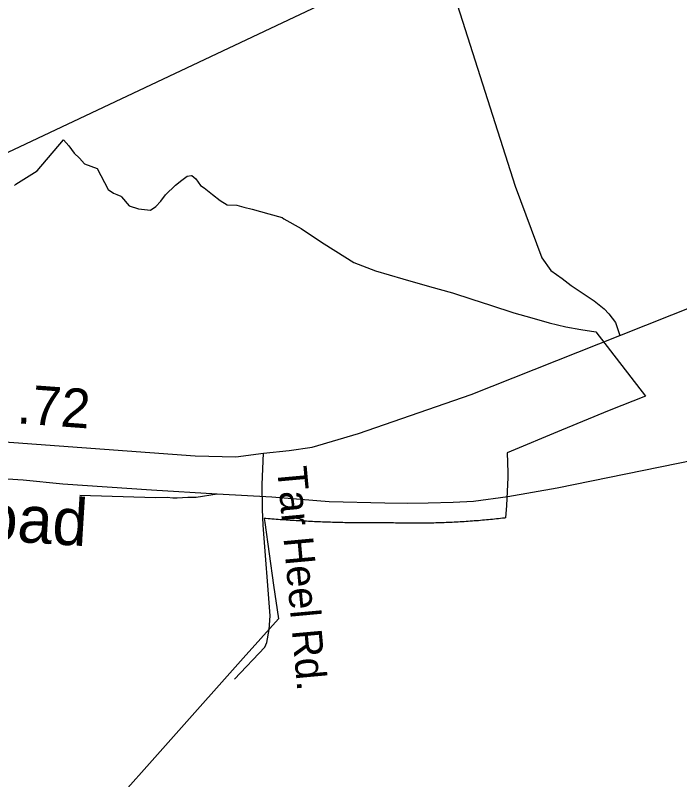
# Model space of a CAD drawing. Extents: x 2220236 to 2384410, y 720751 to 894131.
# Drawn here: x 2266973 to 2269098, y 801442 to 803886 of the extents above; entities that cross this region are included whole.
import ezdxf

# ---------------------------------------------------------------- set-up
doc = ezdxf.new("R2010")
doc.units = 0
doc.layers.add('Default', color=7, linetype='Continuous')

msp = doc.modelspace()

# ---------------------------------------------------------------- linework, layer by layer
at = {"layer": 'Default'}
for points in [[(2266541.9, 803174.1), (2266529.3, 803249.9), (2270077.8, 804926.4), (2273011.9, 804991.9)], [(2268122, 804750.5), (2268572.1, 803339.8), (2268657, 803110.3), (2268685.3, 803070.6), (2268722.1, 803045.2), (2268750.4, 803022.5), (2268824.1, 802972.9), (2268856.2, 802947.5), (2268871.2, 802931.9), (2268892.2, 802903.7), (2268906.6, 802862.7)], [(2265166, 802315.7), (2265298.1, 802370.5), (2265407.6, 802413.9), (2265513.3, 802442.3), (2265637.8, 802463), (2265785, 802485.7), (2265957.7, 802499.9), (2266204, 802528.2), (2266357.6, 802537), (2266509.3, 802544.2), (2266583.3, 802545.2), (2266684.3, 802540), (2266778.2, 802534.8), (2266894.8, 802525.3), (2267548.7, 802477.2), (2267678.9, 802474.4), (2267766.7, 802485.7), (2267848.8, 802494.2), (2267922.4, 802505.5), (2268071, 802549.4), (2268430.5, 802674.1), (2268906.6, 802862.7), (2270890.6, 803651.4), (2271591.2, 803921.9)], [(2266970.8, 803342.5), (2266975.5, 803346.6), (2267043.2, 803389.2), (2267127.5, 803488.3), (2267144.2, 803469.4), (2267162.2, 803445.8), (2267179, 803429.2), (2267195, 803411.6), (2267235.2, 803396), (2267270.8, 803329.6), (2267287, 803317.6), (2267292.5, 803315.5), (2267297.8, 803313.5), (2267310.8, 803308.5), (2267312.8, 803305.6), (2267337.5, 803277.1), (2267367.8, 803267.4), (2267406, 803262.9), (2267422.5, 803274.9), (2267439.2, 803291.7), (2267454.2, 803312.1), (2267485.8, 803342.8), (2267505.8, 803359.2), (2267522.8, 803371.6), (2267536.8, 803374.5), (2267538.2, 803373.9), (2267550.5, 803363.5), (2267565.5, 803342.6), (2267577.2, 803334.2), (2267604.5, 803313.4), (2267628.8, 803294.5), (2267650.8, 803280.4), (2267681.8, 803279.2), (2267704.5, 803272.8), (2267730.5, 803266.3), (2267783.8, 803251.8), (2267826.2, 803239.4), (2267832.2, 803235.7), (2267888, 803204.2), (2267952.8, 803160.9), (2267997.8, 803131.7), (2268055.5, 803095.8), (2268125.2, 803068.9), (2268212.8, 803044), (2268298.2, 803019.6), (2268371.5, 802998.5), (2268433, 802978.9), (2268493, 802959), (2268567.8, 802935.2), (2268625.5, 802919.2), (2268680.2, 802903.4), (2268733.2, 802889.6), (2268781.5, 802881.1), (2268829.8, 802873.8), (2268988, 802667.9), (2268872, 802622.4), (2268720, 802559.6), (2268546.5, 802487.2), (2268548, 802424.4), (2268548.5, 802408.2), (2268543.8, 802319.1), (2268541, 802279), (2268537.5, 802278.6), (2268531.2, 802277.9), (2268524.8, 802277.1), (2268518.2, 802276.4), (2268512, 802275.8), (2268505.5, 802275.1), (2268499, 802274.4), (2268492.5, 802273.8), (2268486.2, 802273.1), (2268479.8, 802272.5), (2268473.2, 802271.9), (2268466.8, 802271.4), (2268460.5, 802270.8), (2268454, 802270.2), (2268447.5, 802269.8), (2268441, 802269.2), (2268434.8, 802268.8), (2268428.2, 802268.2), (2268421.8, 802267.8), (2268415.2, 802267.4), (2268408.8, 802266.9), (2268402.5, 802266.6), (2268396, 802266.2)], [(2266970.8, 803342.5), (2266975.5, 803346.6), (2267043.2, 803389.2), (2267127.5, 803488.3), (2267144.2, 803469.4), (2267162.2, 803445.8), (2267179, 803429.2), (2267195, 803411.6), (2267235.2, 803396), (2267270.8, 803329.6), (2267287, 803317.6), (2267292.5, 803315.5), (2267297.8, 803313.5), (2267310.8, 803308.5), (2267312.8, 803305.6), (2267337.5, 803277.1), (2267367.8, 803267.4), (2267406, 803262.9), (2267422.5, 803274.9), (2267439.2, 803291.7), (2267454.2, 803312.1), (2267485.8, 803342.8), (2267505.8, 803359.2), (2267522.8, 803371.6), (2267536.8, 803374.5), (2267538.2, 803373.9), (2267550.5, 803363.5), (2267565.5, 803342.6), (2267577.2, 803334.2), (2267604.5, 803313.4), (2267628.8, 803294.5), (2267650.8, 803280.4), (2267681.8, 803279.2), (2267704.5, 803272.8), (2267730.5, 803266.3), (2267783.8, 803251.8), (2267826.2, 803239.4), (2267832.2, 803235.7), (2267888, 803204.2), (2267952.8, 803160.9), (2267997.8, 803131.7), (2268055.5, 803095.8), (2268125.2, 803068.9), (2268212.8, 803044), (2268298.2, 803019.6), (2268371.5, 802998.5), (2268433, 802978.9), (2268493, 802959), (2268567.8, 802935.2), (2268625.5, 802919.2), (2268680.2, 802903.4), (2268733.2, 802889.6), (2268781.5, 802881.1), (2268829.8, 802873.8), (2268988, 802667.9), (2268872, 802622.4), (2268720, 802559.6), (2268546.5, 802487.2), (2268548, 802424.4), (2268548.5, 802408.2), (2268543.8, 802319.1), (2268541, 802279), (2268537.5, 802278.6), (2268531.2, 802277.9), (2268524.8, 802277.1), (2268518.2, 802276.4), (2268512, 802275.8), (2268505.5, 802275.1), (2268499, 802274.4), (2268492.5, 802273.8), (2268486.2, 802273.1), (2268479.8, 802272.5), (2268473.2, 802271.9), (2268466.8, 802271.4), (2268460.5, 802270.8), (2268454, 802270.2), (2268447.5, 802269.8), (2268441, 802269.2), (2268434.8, 802268.8), (2268428.2, 802268.2), (2268421.8, 802267.8), (2268415.2, 802267.4), (2268408.8, 802266.9), (2268402.5, 802266.6), (2268396, 802266.2)], [(2267619.1, 802356.4), (2267793.2, 802346), (2267885.2, 802338.9), (2267977.3, 802331.8), (2268155.1, 802327.5), (2268227.3, 802326.3), (2268293.1, 802326.9), (2268373.1, 802329.6), (2268438.9, 802332.3), (2268548.8, 802347.2), (2268706.5, 802374.7), (2273201.7, 803292.5)], [(2267674.8, 801763.2), (2267771.7, 801866.2), (2267777.6, 801880.1), (2267785.2, 801922.3), (2267788.7, 801966.2), (2267765.9, 802255.8), (2267763.6, 802305.8), (2267762.8, 802385.8), (2267766.7, 802485.7)], [(2266455.6, 802375.5), (2266581.3, 802398.7), (2266673.2, 802407.6), (2266743, 802408.1), (2266831, 802411.1), (2266999, 802400.6), (2267125.1, 802387.8), (2267409.2, 802368.6), (2267619.1, 802356.4)], [(2267179.3, 802352.3), (2267421.3, 802344.5), (2267459.3, 802344.9), (2267477.4, 802343.2), (2267491.4, 802343.3), (2267525.3, 802345.6), (2267551.3, 802345.8), (2267619.1, 802356.4)], [(2267771.2, 802263.9), (2267799.2, 802063.7), (2267814.5, 801956.6), (2267702.2, 801830.4), (2267025, 801069)], [(2267771.2, 802263.9), (2267799.2, 802063.7), (2267814.5, 801956.6), (2267702.2, 801830.4), (2267025, 801069)], [(2268396, 802266.2), (2268389.5, 802265.8), (2268383, 802265.4), (2268376.5, 802265.1), (2268370, 802264.8), (2268363.8, 802264.5), (2268357.2, 802264.2), (2268350.8, 802263.9), (2268344.2, 802263.7), (2268337.8, 802263.4), (2268331.2, 802263.2), (2268325, 802263), (2268318.5, 802262.8), (2268312, 802262.6), (2268305.5, 802262.5), (2268299, 802262.4), (2268292.5, 802262.2), (2268286, 802262.1), (2268279.8, 802262.1), (2268273.2, 802262), (2268266.8, 802261.9), (2268260.2, 802261.9), (2268253.8, 802261.9), (2268247.2, 802261.9), (2268240.8, 802261.9), (2268234.5, 802261.9), (2268228, 802262), (2268221.5, 802262.1), (2268215, 802262.1), (2268208.5, 802262.2), (2268202, 802262.4), (2268195.5, 802262.5), (2268189.2, 802262.6), (2268182.8, 802262.8), (2268176.2, 802263), (2268169.8, 802263.2), (2268162.5, 802263.4), (2268156, 802263.4), (2268149.5, 802263.2), (2268143.2, 802263.2), (2268136.8, 802263.1), (2268130.2, 802263.1), (2268123.8, 802263.1), (2268117.2, 802263), (2268110.8, 802263), (2268104.2, 802263), (2268097.8, 802263), (2268091.5, 802263), (2268085, 802263.1), (2268078.5, 802263.1), (2268072, 802263.1), (2268065.5, 802263.2), (2268059, 802263.2), (2268052.5, 802263.3), (2268046.2, 802263.4), (2268039.8, 802263.5), (2268033.2, 802263.6), (2268026.8, 802263.8), (2268020.2, 802263.9), (2268013.8, 802264), (2268007.2, 802264.2), (2268001, 802264.4), (2267994.5, 802264.5), (2267988, 802264.7), (2267981.5, 802264.9), (2267975, 802265.1), (2267968.5, 802265.3), (2267962.2, 802265.6), (2267955.8, 802265.8), (2267949.2, 802266.1), (2267942.8, 802266.3), (2267936.2, 802266.6), (2267929.8, 802266.9), (2267923.2, 802267.2), (2267917, 802267.5), (2267910.5, 802267.8), (2267904, 802268.1), (2267897.5, 802268.5), (2267891, 802268.8), (2267884.8, 802269.2), (2267878.2, 802269.6), (2267871.8, 802269.9), (2267865.2, 802270.3), (2267858.8, 802270.8), (2267852.2, 802271.2), (2267846, 802271.6), (2267839.5, 802272), (2267833, 802272.5), (2267826.5, 802272.9), (2267820, 802273.4), (2267813.8, 802273.9), (2267807.2, 802274.4), (2267800.8, 802274.9), (2267794.2, 802275.4), (2267788, 802275.9), (2267781.5, 802276.4), (2267775, 802277), (2267771.8, 802277.3), (2267769.2, 802277.6), (2267771.2, 802263.9)], [(2268396, 802266.2), (2268389.5, 802265.8), (2268383, 802265.4), (2268376.5, 802265.1), (2268370, 802264.8), (2268363.8, 802264.5), (2268357.2, 802264.2), (2268350.8, 802263.9), (2268344.2, 802263.7), (2268337.8, 802263.4), (2268331.2, 802263.2), (2268325, 802263), (2268318.5, 802262.8), (2268312, 802262.6), (2268305.5, 802262.5), (2268299, 802262.4), (2268292.5, 802262.2), (2268286, 802262.1), (2268279.8, 802262.1), (2268273.2, 802262), (2268266.8, 802261.9), (2268260.2, 802261.9), (2268253.8, 802261.9), (2268247.2, 802261.9), (2268240.8, 802261.9), (2268234.5, 802261.9), (2268228, 802262), (2268221.5, 802262.1), (2268215, 802262.1), (2268208.5, 802262.2), (2268202, 802262.4), (2268195.5, 802262.5), (2268189.2, 802262.6), (2268182.8, 802262.8), (2268176.2, 802263), (2268169.8, 802263.2), (2268162.5, 802263.4), (2268156, 802263.4), (2268149.5, 802263.2), (2268143.2, 802263.2), (2268136.8, 802263.1), (2268130.2, 802263.1), (2268123.8, 802263.1), (2268117.2, 802263), (2268110.8, 802263), (2268104.2, 802263), (2268097.8, 802263), (2268091.5, 802263), (2268085, 802263.1), (2268078.5, 802263.1), (2268072, 802263.1), (2268065.5, 802263.2), (2268059, 802263.2), (2268052.5, 802263.3), (2268046.2, 802263.4), (2268039.8, 802263.5), (2268033.2, 802263.6), (2268026.8, 802263.8), (2268020.2, 802263.9), (2268013.8, 802264), (2268007.2, 802264.2), (2268001, 802264.4), (2267994.5, 802264.5), (2267988, 802264.7), (2267981.5, 802264.9), (2267975, 802265.1), (2267968.5, 802265.3), (2267962.2, 802265.6), (2267955.8, 802265.8), (2267949.2, 802266.1), (2267942.8, 802266.3), (2267936.2, 802266.6), (2267929.8, 802266.9), (2267923.2, 802267.2), (2267917, 802267.5), (2267910.5, 802267.8), (2267904, 802268.1), (2267897.5, 802268.5), (2267891, 802268.8), (2267884.8, 802269.2), (2267878.2, 802269.6), (2267871.8, 802269.9), (2267865.2, 802270.3), (2267858.8, 802270.8), (2267852.2, 802271.2), (2267846, 802271.6), (2267839.5, 802272), (2267833, 802272.5), (2267826.5, 802272.9), (2267820, 802273.4), (2267813.8, 802273.9), (2267807.2, 802274.4), (2267800.8, 802274.9), (2267794.2, 802275.4), (2267788, 802275.9), (2267781.5, 802276.4), (2267775, 802277), (2267771.8, 802277.3), (2267769.2, 802277.6), (2267771.2, 802263.9)]]:
    msp.add_lwpolyline(points, dxfattribs=at)

# ---------------------------------------------------------------- texts
for s, height, rotation, p in [('.72', 125, 355.7884, (2266976.7, 802582)), ('Tar Heel Rd.', 95, 275.2208, (2267810.2, 802440)), ('Railroad', 150, 356.4242, (2266454.4, 802235))]:
    msp.add_text(s, height=height, rotation=rotation, dxfattribs=at).set_placement(p)

doc.saveas('drawing.dxf')
